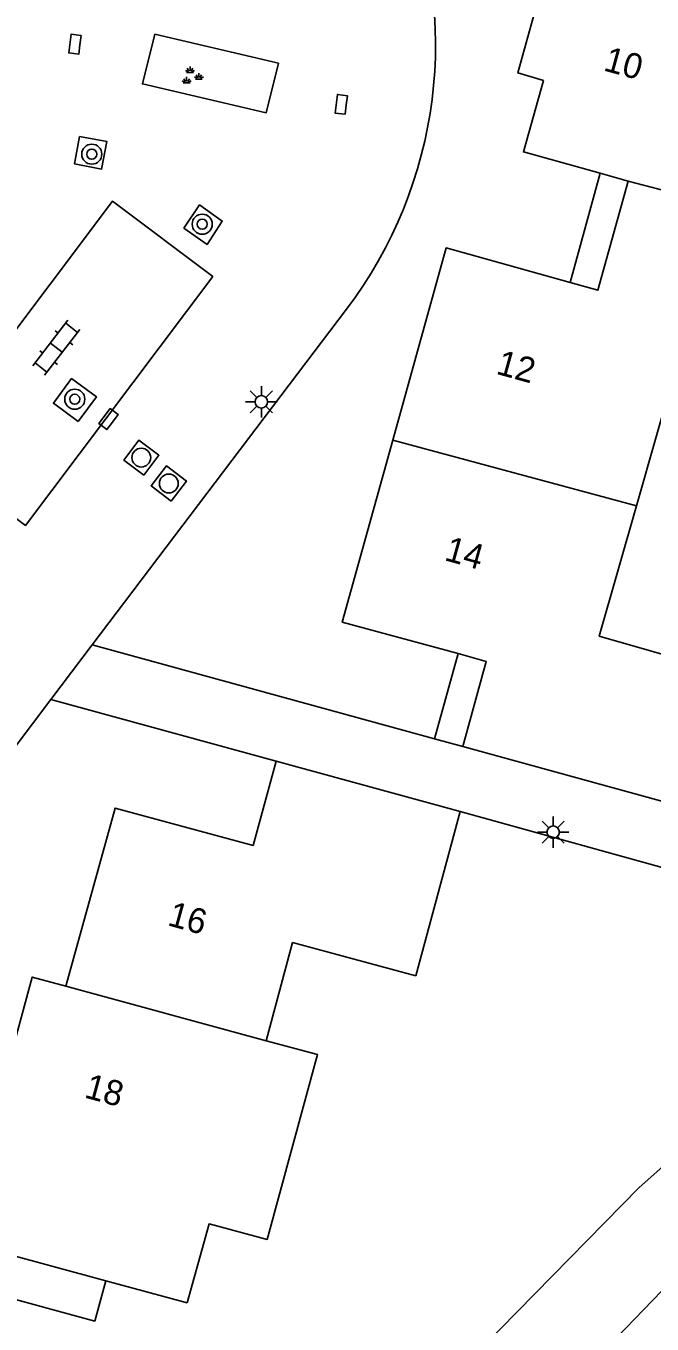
# Model space of a CAD drawing. Extents: x 126000 to 131009, y 393000 to 395500.
# Drawn here: x 130733.5 to 130758.5, y 394994.5 to 395046.3 of the extents above; entities that cross this region are included whole.
import ezdxf

# ---------------------------------------------------------------- set-up
doc = ezdxf.new("R2010")
doc.units = 0
for name, color, linetype in [('gg-anno-huisnummerreeks BGT', 7, 'Continuous'), ('gg-anno-naam water', 7, 'Continuous'), ('gg-bbg-gedigitaliseerde bebouwing', 7, 'Continuous'), ('gg-bbg-hoofdgebouw', 7, 'Continuous'), ('gg-bbg-luifel en loopbrug', 7, 'Continuous'), ('gg-bbg-tussenscheiding', 7, 'Continuous'), ('gg-knt-BGT kruinlijn', 7, 'Continuous'), ('gg-knt-verharding', 7, 'Continuous'), ('gg-knt-verharding nz', 7, 'Continuous'), ('gg-kntw-beschoeiing', 7, 'Continuous'), ('gt-symb-boom', 7, 'Continuous'), ('gt-symb-groenvak', 7, 'Continuous'), ('gt-symb-klinker verharding', 7, 'Continuous'), ('gt-symb-kolk', 7, 'Continuous'), ('gt-symb-lichtmast', 7, 'Continuous'), ('gt-symb-rioolschacht', 7, 'Continuous')]:
    doc.layers.add(name, color=color, linetype=linetype)

# ---------------------------------------------------------------- blocks, each defined once
blk = doc.blocks.new('gt0-LMAST')
at = {"layer": 'gt-symb-lichtmast'}
for p, q in [((-0.005, 0.246), (-0.005, 0.621)), ((-0.182, 0.173), (-0.447, 0.438)), ((0.172, 0.173), (0.437, 0.438)), ((-0.255, -0.004), (-0.63, -0.004)), ((-0.182, -0.181), (-0.447, -0.446)), ((-0.005, -0.254), (-0.005, -0.629)), ((0.437, -0.446), (0.172, -0.181)), ((0.245, -0.004), (0.62, -0.004))]:
    blk.add_line(p, q, dxfattribs=at)
blk.add_circle((-0.005, -0.004), 0.25, dxfattribs=at)
blk = doc.blocks.new('gt0-BOOM')
at = {"layer": 'gt-symb-boom'}
for radius in [0.4, 0.2]:
    blk.add_circle((0, 0), radius, dxfattribs=at)
blk = doc.blocks.new('gt0-KOLK')
at = {"layer": 'gt-symb-kolk'}
blk.add_lwpolyline([(0, 0), (0.375, 0), (0.375, 0.4), (-0.375, 0.4), (-0.375, 0), (0, 0)], dxfattribs=at)
blk = doc.blocks.new('gt0-GRVAK')
at = {"layer": 'gt-symb-groenvak'}
for p, q in [((-0.11, 0.189), (-0.228, 0.24)), ((-0.182, 0.153), (0.088, 0.153)), ((-0.091, 0.211), (-0.156, 0.322)), ((-0.047, 0.214), (-0.047, 0.393)), ((-0.004, 0.211), (0.061, 0.322)), ((0.015, 0.189), (0.133, 0.24)), ((0.262, -0.052), (0.197, 0.059)), ((0.305, -0.049), (0.305, 0.13)), ((0.349, -0.052), (0.414, 0.059)), ((-0.245, -0.228), (-0.363, -0.177)), ((-0.318, -0.264), (-0.047, -0.264)), ((-0.226, -0.206), (-0.291, -0.095)), ((-0.183, -0.203), (-0.183, -0.024)), ((-0.139, -0.206), (-0.074, -0.095)), ((-0.12, -0.228), (-0.002, -0.177)), ((0.243, -0.074), (0.125, -0.023)), ((0.17, -0.11), (0.441, -0.11)), ((0.368, -0.074), (0.486, -0.023))]:
    blk.add_line(p, q, dxfattribs=at)
blk = doc.blocks.new('gt0-RS')
at = {"layer": 'gt-symb-rioolschacht'}
blk.add_lwpolyline([(-0.5, -0.5), (0.5, -0.5), (0.5, 0.5), (-0.5, 0.5)], close=True, dxfattribs=at)
blk.add_circle((0, 0), 0.375, dxfattribs=at)
blk = doc.blocks.new('gt0-KL1')
at = {"layer": 'gt-symb-klinker verharding'}
for p, q in [((-1.15, 0.3), (1.15, 0.3)), ((-1, -0.3), (-1, 0.3)), ((-0.5, 0.3), (-0.5, 0.45)), ((0, -0.3), (0, 0.3)), ((0.5, 0.3), (0.5, 0.45)), ((1, -0.3), (1, 0.3)), ((-1.15, -0.3), (1.15, -0.3)), ((-0.5, -0.45), (-0.5, -0.3)), ((0.5, -0.45), (0.5, -0.3))]:
    blk.add_line(p, q, dxfattribs=at)

msp = doc.modelspace()

# ---------------------------------------------------------------- linework, layer by layer
at = {"layer": 'gg-bbg-gedigitaliseerde bebouwing'}
msp.add_line((130749.08, 395008.43), (130750.85, 395014.986), dxfattribs=at)
for points in [[(130757.87, 395027.18), (130759.49, 395032.87), (130763.86, 395031.63), (130765.53, 395037.99), (130764.451, 395038.286)], [(130760.75, 395020.73), (130756.39, 395021.98), (130757.87, 395027.18)], [(130743.11, 395005.85), (130744.17, 395009.76), (130749.08, 395008.43)], [(130743.11, 395005.85), (130745.16, 395005.3), (130743.15, 394997.92), (130740.84, 394998.54), (130739.971, 394995.397)]]:
    msp.add_lwpolyline(points, dxfattribs=at)
at = {"layer": 'gg-bbg-hoofdgebouw'}
for p, q in [((130756.422, 395040.446), (130757.548, 395040.132)), ((130750.957, 395017.581), (130759.222, 395015.309)), ((130750.85, 395014.986), (130743.52, 395017.004)), ((130736.725, 394996.276), (130732.674, 394997.374)), ((130739.971, 394995.397), (130736.725, 394996.276))]:
    msp.add_line(p, q, dxfattribs=at)
for points in [[(130751.343, 395051.297), (130751.309, 395051.172), (130752.261, 395050.913), (130751.477, 395048.028), (130753.938, 395047.328), (130753.15, 395044.452), (130754.162, 395044.151), (130753.365, 395041.3), (130756.422, 395040.446)], [(130757.548, 395040.132), (130756.335, 395035.785), (130755.227, 395036.094)], [(130755.227, 395036.094), (130750.287, 395037.473), (130748.16, 395029.804)], [(130748.16, 395029.804), (130746.146, 395022.545), (130750.762, 395021.287)], [(130750.762, 395021.287), (130751.89, 395020.979), (130750.957, 395017.581)], [(130743.52, 395017.004), (130742.594, 395013.641), (130737.092, 395015.127), (130735.129, 395008.021)], [(130731.975, 395001.701), (130733.792, 395008.384), (130735.129, 395008.021)]]:
    msp.add_lwpolyline(points, dxfattribs=at)
at = {"layer": 'gg-bbg-luifel en loopbrug'}
for p, q in [((130756.422, 395040.446), (130755.227, 395036.094)), ((130750.762, 395021.287), (130749.83, 395017.891)), ((130750.957, 395017.581), (130749.83, 395017.891))]:
    msp.add_line(p, q, dxfattribs=at)
msp.add_lwpolyline([(130736.725, 394996.276), (130736.287, 394994.667), (130732.238, 394995.768)], dxfattribs=at)
at = {"layer": 'gg-bbg-tussenscheiding'}
for p, q in [((130748.16, 395029.804), (130757.87, 395027.18)), ((130735.129, 395008.021), (130743.11, 395005.85))]:
    msp.add_line(p, q, dxfattribs=at)
msp.add_lwpolyline([(130764.451, 395038.286), (130760.6, 395039.34), (130757.548, 395040.132)], dxfattribs=at)
at = {"layer": 'gg-knt-BGT kruinlijn'}
for points in [[(130773.111, 395008.098), (130773.072, 395006.933), (130767.014, 395005.342), (130761.774, 395003.353), (130757.983, 395000)], [(130757.983, 395000), (130751.754, 394993.634), (130744.898, 394986.284), (130743.546, 394984.686), (130742.967, 394983.866), (130742.545, 394983.085), (130742.211, 394982.148), (130741.922, 394980.824), (130741.771, 394979.832), (130741.662, 394978.314), (130741.705, 394977.313), (130741.908, 394976.069), (130742.194, 394975.111), (130742.56, 394974.178), (130743.617, 394971.956), (130743.84, 394971.56)]]:
    msp.add_lwpolyline(points, dxfattribs=at)
at = {"layer": 'gg-knt-verharding'}
for p, q in [((130746.318, 395035.029), (130736.187, 395021.641)), ((130734.539, 395019.459), (130736.187, 395021.641)), ((130749.83, 395017.891), (130736.187, 395021.641)), ((130728.778, 395011.841), (130734.539, 395019.459)), ((130743.52, 395017.004), (130734.539, 395019.459))]:
    msp.add_line(p, q, dxfattribs=at)
for points in [[(130738.682, 395045.998), (130738.185, 395044.013), (130743.117, 395042.861), (130743.606, 395044.833), (130738.682, 395045.998)], [(130735.674, 395041.913), (130735.475, 395040.829), (130736.559, 395040.616), (130736.771, 395041.709), (130735.674, 395041.913)], [(130739.829, 395038.258), (130740.465, 395039.183), (130741.366, 395038.54), (130740.758, 395037.612), (130739.829, 395038.258)], [(130735.626, 395030.548), (130734.638, 395031.278), (130735.361, 395032.257), (130736.349, 395031.527), (130735.626, 395030.548)], [(130750.85, 395014.986), (130768.285, 395010.146), (130771.371, 395008.373)]]:
    msp.add_lwpolyline(points, dxfattribs=at)
msp.add_arc((130732.372, 395045.59), 17.494, 322.864, 22.6962, dxfattribs=at)
at = {"layer": 'gg-knt-verharding nz'}
msp.add_lwpolyline([(130729.529, 395029.404), (130733.526, 395026.4), (130740.987, 395036.328), (130736.99, 395039.332), (130729.529, 395029.404)], dxfattribs=at)
at = {"layer": 'gg-kntw-beschoeiing'}
msp.add_lwpolyline([(130747.25, 394984.027), (130753.095, 394990.004), (130756.717, 394993.625), (130762.858, 395000)], dxfattribs=at)

# ---------------------------------------------------------------- block references
at = {"layer": 'gt-symb-boom'}
for p in [(130736.165, 395041.21), (130740.568, 395038.416), (130735.487, 395031.435)]:
    msp.add_blockref('gt0-BOOM', p, dxfattribs=at)
at = {"layer": 'gt-symb-groenvak'}
msp.add_blockref('gt0-GRVAK', (130740.128, 395044.313), dxfattribs=at)
at = {"layer": 'gt-symb-klinker verharding', "rotation": 52.31606860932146}
msp.add_blockref('gt0-KL1', (130734.752, 395033.49), dxfattribs=at)
at = {"layer": 'gt-symb-kolk'}
for p, rotation in [((130735.691, 395045.57), 82.76127349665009), ((130746.308, 395043.171), 82.76127349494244), ((130736.995, 395030.521), 52.92387968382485)]:
    msp.add_blockref('gt0-KOLK', p, dxfattribs=dict(at, rotation=rotation))
at = {"layer": 'gt-symb-lichtmast'}
for p in [(130742.928, 395031.335), (130754.557, 395014.173)]:
    msp.add_blockref('gt0-LMAST', p, dxfattribs=at)
at = {"layer": 'gt-symb-rioolschacht'}
for p, rotation in [((130738.14, 395029.106), 52.92387968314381), ((130739.235, 395028.074), 52.92387968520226)]:
    msp.add_blockref('gt0-RS', p, dxfattribs=dict(at, rotation=rotation))

# ---------------------------------------------------------------- texts
at = {"layer": 'gg-anno-huisnummerreeks BGT'}
for s, rotation, p in [('10', 344.7, (130756.521, 395044.556)), ('12', 344.5, (130752.241, 395032.457)), ('14', 344.5, (130750.179, 395025.023)), ('16', 344.6, (130739.147, 395010.461)), ('18', 344.8, (130735.829, 395003.592))]:
    msp.add_text(s, height=1, rotation=rotation, dxfattribs=at).set_placement(p)
at = {"layer": 'gg-anno-naam water'}
msp.add_text('BIEZENLOOPVIJVER', height=2.5, rotation=47.1061, dxfattribs=at).set_placement((130754.81, 394978.324))

doc.saveas('drawing.dxf')
